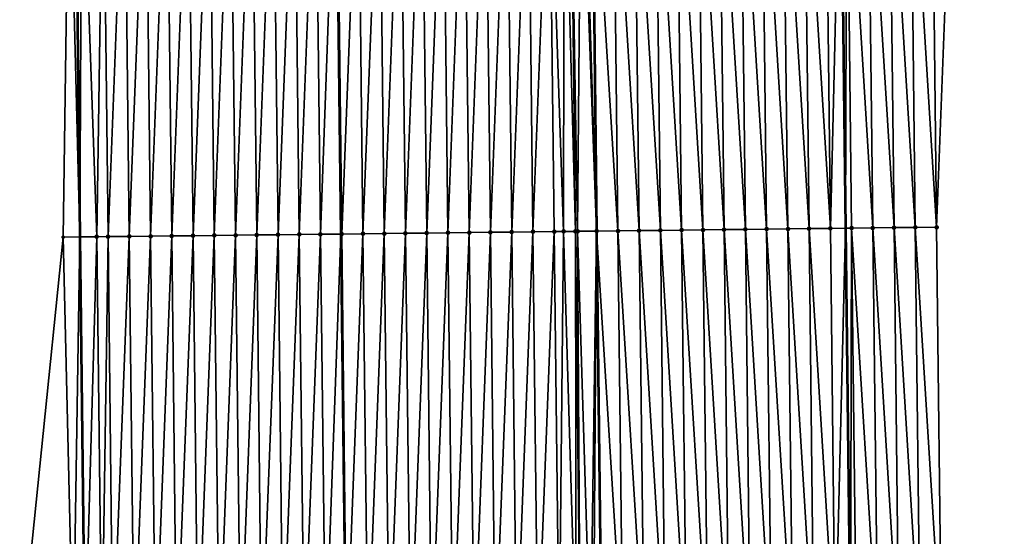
# Model space of a CAD drawing. Header units: feet. Extents: x 2007189 to 2022806, y 818621 to 837694.
# Tile 477 of 656: x 2011332 to 2011379, y 830893 to 830917. Entities that reach past the tile are written whole.
import ezdxf

# ---------------------------------------------------------------- set-up
doc = ezdxf.new("R2010")
doc.units = ezdxf.units.FT
doc.header["$MEASUREMENT"] = 0
for name, color, linetype, lineweight in [('EP_Travel Lane', 172, 'Continuous', 53), ('Road Shots', 141, 'Continuous', 100), ('Road X-Section', 40, 'Continuous', 13), ('STRIPING', 60, 'Continuous', 53)]:
    doc.layers.add(name, color=color, linetype=linetype, lineweight=lineweight)
doc.layers.add('I-77-MM17-21_SB-Surface-Border', color=7, linetype='Continuous')
doc.layers.add('I-77-MM17-21_SB-Surface-TIN', color=7, linetype='Continuous')

msp = doc.modelspace()

# ---------------------------------------------------------------- linework, layer by layer
at = {"layer": 'EP_Travel Lane'}
for points in [[(2011370.908511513, 830927.2307567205, 328.602918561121), (2011371.144487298, 830907.2326150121, 328.4649131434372), (2011371.380464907, 830887.2343187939, 328.3528500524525), (2011371.616442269, 830867.2360434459, 328.2372657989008), (2011371.806649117, 830847.2115100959, 328.1174788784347), (2011371.98681264, 830827.2126303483, 328.0052366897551), (2011372.16697453, 830807.2139318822, 327.8635609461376), (2011372.347138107, 830787.2150462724, 327.7522486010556), (2011372.527302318, 830767.2160901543, 327.6523888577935), (2011372.70746547, 830747.2172516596, 327.5334270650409), (2011372.887626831, 830727.218611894, 327.3822648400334), (2011373.067790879, 830707.2196739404, 327.2794187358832), (2011373.247952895, 830687.2209615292, 327.1400246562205)], [(2011334.890869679, 830926.8194697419, 328.3462590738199), (2011335.114201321, 830906.8209515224, 328.2471406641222), (2011335.337531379, 830886.8225752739, 328.1241626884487), (2011335.560860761, 830866.8242594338, 327.9910895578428), (2011335.747577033, 830846.8676849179, 327.8624220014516), (2011335.927740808, 830826.8687773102, 327.7546426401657), (2011336.107904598, 830806.8698679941, 327.6472077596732), (2011336.288068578, 830786.8709375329, 327.5431673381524), (2011336.468230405, 830766.8722461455, 327.4003307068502), (2011336.648391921, 830746.8735891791, 327.2519640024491), (2011336.828555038, 830726.8747545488, 327.1323691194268), (2011337.008717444, 830706.8759988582, 327.0000259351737), (2011337.188882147, 830686.876988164, 326.9089942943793)]]:
    msp.add_polyline3d(points, dxfattribs=at)
at = {"layer": 'I-77-MM17-21_SB-Surface-Border', "color": 3, "linetype": 'Continuous', "lineweight": -3}
for points in [[(2011376.20511839, 830927.2924731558, 328.4337136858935), (2011375.434396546, 830907.2826045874, 328.3273162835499), (2011375.663608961, 830887.2842023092, 328.2200385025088), (2011375.892820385, 830867.2858864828, 328.0982354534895), (2011377.091119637, 830847.2631999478, 327.9437512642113), (2011377.282681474, 830827.2644417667, 327.8295090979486), (2011377.474241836, 830807.2658374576, 327.6902612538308), (2011377.665803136, 830787.2671353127, 327.5669049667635), (2011377.857365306, 830767.2683422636, 327.4583162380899), (2011378.048928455, 830747.2694470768, 327.3662446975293), (2011378.240488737, 830727.2708511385, 327.2256827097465), (2011378.43205001, 830707.2721518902, 327.1018280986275), (2011378.623611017, 830687.2734802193, 326.9735307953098)], [(2011333.542820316, 830686.8430368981, 326.751216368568), (2011335.962372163, 830706.8661963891, 326.9643362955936), (2011336.259068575, 830726.8694134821, 327.1139084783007), (2011334.819829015, 830746.8564750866, 327.1869302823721), (2011334.785086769, 830766.8564941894, 327.3402873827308), (2011335.255585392, 830786.8612606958, 327.5086366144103), (2011334.05727037, 830806.8506572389, 327.5772326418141), (2011335.253691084, 830826.8624472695, 327.7341384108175), (2011333.157678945, 830846.8434077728, 327.7763891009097), (2011334.367708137, 830866.810783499, 327.9576522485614), (2011332.277588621, 830886.788103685, 328.0235506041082), (2011334.321755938, 830906.8119848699, 328.2276932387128), (2011334.609498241, 830926.8162918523, 328.3383683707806)]]:
    msp.add_polyline3d(points, dxfattribs=at)
at = {"layer": 'I-77-MM17-21_SB-Surface-TIN', "color": 128, "linetype": 'Continuous', "lineweight": -3}
for points in [[(2011366.435002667, 830907.1781463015, 328.5472054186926), (2011366.205792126, 830927.1763850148, 328.6819398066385), (2011365.205858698, 830927.164846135, 328.6950349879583)], [(2011367.434935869, 830907.1897048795, 328.5308054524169), (2011367.205725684, 830927.1879125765, 328.6707425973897), (2011366.205792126, 830927.1763850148, 328.6819398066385)], [(2011366.435002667, 830907.1781463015, 328.5472054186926), (2011367.434935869, 830907.1897048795, 328.5308054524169), (2011366.205792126, 830927.1763850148, 328.6819398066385)], [(2011368.43486945, 830907.2012304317, 328.5199436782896), (2011368.205659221, 830927.1994418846, 328.6592525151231), (2011367.205725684, 830927.1879125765, 328.6707425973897)], [(2011367.434935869, 830907.1897048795, 328.5308054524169), (2011368.43486945, 830907.2012304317, 328.5199436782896), (2011367.205725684, 830927.1879125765, 328.6707425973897)], [(2011369.434802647, 830907.2127894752, 328.5034656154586), (2011369.205592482, 830927.2109954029, 328.6437025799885), (2011368.205659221, 830927.1994418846, 328.6592525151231)], [(2011368.43486945, 830907.2012304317, 328.5199436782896), (2011369.434802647, 830907.2127894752, 328.5034656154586), (2011368.205659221, 830927.1994418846, 328.6592525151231)], [(2011370.434735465, 830907.2243814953, 328.4814576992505), (2011370.205525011, 830927.2226126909, 328.6174589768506), (2011369.205592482, 830927.2109954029, 328.6437025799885)], [(2011369.434802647, 830907.2127894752, 328.5034656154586), (2011370.434735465, 830907.2243814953, 328.4814576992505), (2011369.205592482, 830927.2109954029, 328.6437025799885)], [(2011370.434735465, 830907.2243814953, 328.4814576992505), (2011370.908511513, 830927.2307567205, 328.602918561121), (2011370.205525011, 830927.2226126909, 328.6174589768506)], [(2011370.434735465, 830907.2243814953, 328.4814576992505), (2011371.144487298, 830907.2326150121, 328.4649131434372), (2011370.908511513, 830927.2307567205, 328.602918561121)], [(2011371.20545792, 830927.2341968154, 328.5967765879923), (2011370.908511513, 830927.2307567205, 328.602918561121), (2011371.144487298, 830907.2326150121, 328.4649131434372)], [(2011371.434668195, 830907.2359812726, 328.4581489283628), (2011371.20545792, 830927.2341968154, 328.5967765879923), (2011371.144487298, 830907.2326150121, 328.4649131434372)], [(2011372.434600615, 830907.2476080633, 328.4303101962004), (2011372.205390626, 830927.2457987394, 328.5731094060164), (2011371.20545792, 830927.2341968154, 328.5967765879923)], [(2011371.434668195, 830907.2359812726, 328.4581489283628), (2011372.434600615, 830907.2476080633, 328.4303101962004), (2011371.20545792, 830927.2341968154, 328.5967765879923)], [(2011373.434532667, 830907.2592670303, 328.3970757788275), (2011373.205322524, 830927.2574710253, 328.5376430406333), (2011372.205390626, 830927.2457987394, 328.5731094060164)], [(2011372.434600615, 830907.2476080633, 328.4303101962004), (2011373.434532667, 830907.2592670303, 328.3970757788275), (2011372.205390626, 830927.2457987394, 328.5731094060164)], [(2011374.434464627, 830907.2709339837, 328.362502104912), (2011374.205254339, 830927.2691506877, 328.5009397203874), (2011373.205322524, 830927.2574710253, 328.5376430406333)], [(2011373.434532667, 830907.2592670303, 328.3970757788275), (2011374.434464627, 830907.2709339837, 328.362502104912), (2011373.205322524, 830927.2574710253, 328.5376430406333)], [(2011375.434396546, 830907.2826045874, 328.3273162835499), (2011375.205186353, 830927.2808129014, 328.4671624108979), (2011374.205254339, 830927.2691506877, 328.5009397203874)], [(2011374.434464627, 830907.2709339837, 328.362502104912), (2011375.434396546, 830907.2826045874, 328.3273162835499), (2011374.205254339, 830927.2691506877, 328.5009397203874)], [(2011375.434396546, 830907.2826045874, 328.3273162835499), (2011376.20511839, 830927.2924731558, 328.4337136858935), (2011375.205186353, 830927.2808129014, 328.4671624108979)], [(2011334.321755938, 830906.8119848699, 328.2276932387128), (2011335.114201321, 830906.8209515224, 328.2471406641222), (2011334.609498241, 830926.8162918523, 328.3383683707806)], [(2011334.609498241, 830926.8162918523, 328.3383683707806), (2011335.114201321, 830906.8209515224, 328.2471406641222), (2011334.890869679, 830926.8194697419, 328.3462590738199)], [(2011335.207805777, 830926.8230493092, 328.3551471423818), (2011334.890869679, 830926.8194697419, 328.3462590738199), (2011335.114201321, 830906.8209515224, 328.2471406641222)], [(2011335.903306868, 830906.8298803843, 328.2665061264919), (2011335.207805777, 830926.8230493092, 328.3551471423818), (2011335.114201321, 830906.8209515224, 328.2471406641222)], [(2011335.903306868, 830906.8298803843, 328.2665061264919), (2011336.207741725, 830926.8343683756, 328.3789129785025), (2011335.207805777, 830926.8230493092, 328.3551471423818)], [(2011335.903306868, 830906.8298803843, 328.2665061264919), (2011336.436954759, 830906.8359120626, 328.2807152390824), (2011336.207741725, 830926.8343683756, 328.3789129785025)], [(2011336.436954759, 830906.8359120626, 328.2807152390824), (2011337.207677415, 830926.8457098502, 328.3989211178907), (2011336.207741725, 830926.8343683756, 328.3789129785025)], [(2011336.436954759, 830906.8359120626, 328.2807152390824), (2011337.436890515, 830906.8472478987, 328.3016673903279), (2011337.207677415, 830926.8457098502, 328.3989211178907)], [(2011337.436890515, 830906.8472478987, 328.3016673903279), (2011338.207613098, 830926.8570520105, 328.4188143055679), (2011337.207677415, 830926.8457098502, 328.3989211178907)], [(2011337.436890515, 830906.8472478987, 328.3016673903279), (2011338.43682587, 830906.8586186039, 328.316772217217), (2011338.207613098, 830926.8570520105, 328.4188143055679)], [(2011338.43682587, 830906.8586186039, 328.316772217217), (2011339.207548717, 830926.8683997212, 328.4377767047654), (2011338.207613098, 830926.8570520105, 328.4188143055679)], [(2011338.43682587, 830906.8586186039, 328.316772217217), (2011339.436761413, 830906.8699729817, 328.3346150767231), (2011339.207548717, 830926.8683997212, 328.4377767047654)], [(2011339.436761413, 830906.8699729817, 328.3346150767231), (2011340.207484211, 830926.8797583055, 328.454915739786), (2011339.207548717, 830926.8683997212, 328.4377767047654)], [(2011339.436761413, 830906.8699729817, 328.3346150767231), (2011340.436696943, 830906.8813284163, 328.352280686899), (2011340.207484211, 830926.8797583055, 328.454915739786)], [(2011340.436696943, 830906.8813284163, 328.352280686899), (2011341.207419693, 830926.8911179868, 328.4718707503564), (2011340.207484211, 830926.8797583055, 328.454915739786)], [(2011340.436696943, 830906.8813284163, 328.352280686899), (2011341.436632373, 830906.8926926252, 328.3684749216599), (2011341.207419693, 830926.8911179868, 328.4718707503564)], [(2011341.436632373, 830906.8926926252, 328.3684749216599), (2011342.207355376, 830926.9024601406, 328.4917650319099), (2011341.207419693, 830926.8911179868, 328.4718707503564)], [(2011341.436632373, 830906.8926926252, 328.3684749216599), (2011342.436567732, 830906.904063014, 328.3836328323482), (2011342.207355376, 830926.9024601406, 328.4917650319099)], [(2011342.436567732, 830906.904063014, 328.3836328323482), (2011343.207291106, 830926.9137981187, 328.512359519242), (2011342.207355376, 830926.9024601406, 328.4917650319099)], [(2011342.436567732, 830906.904063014, 328.3836328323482), (2011343.436503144, 830906.9154287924, 328.3995638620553), (2011343.207291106, 830926.9137981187, 328.512359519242)], [(2011343.436503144, 830906.9154287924, 328.3995638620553), (2011344.207226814, 830926.9251381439, 328.5326107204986), (2011343.207291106, 830926.9137981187, 328.512359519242)], [(2011343.436503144, 830906.9154287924, 328.3995638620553), (2011344.436438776, 830906.9267753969, 328.4187102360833), (2011344.207226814, 830926.9251381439, 328.5326107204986)], [(2011344.436438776, 830906.9267753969, 328.4187102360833), (2011345.20716256, 830926.9364747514, 328.553435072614), (2011344.207226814, 830926.9251381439, 328.5326107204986)], [(2011344.436438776, 830906.9267753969, 328.4187102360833), (2011345.436374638, 830906.938101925, 328.4412232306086), (2011345.20716256, 830926.9364747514, 328.553435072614)], [(2011345.436374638, 830906.938101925, 328.4412232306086), (2011346.207098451, 830926.9477987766, 328.5763693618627), (2011345.20716256, 830926.9364747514, 328.553435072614)], [(2011345.436374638, 830906.938101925, 328.4412232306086), (2011346.436310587, 830906.9494208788, 328.4650063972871), (2011346.207098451, 830926.9477987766, 328.5763693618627)], [(2011346.436310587, 830906.9494208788, 328.4650063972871), (2011347.163386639, 830926.9586245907, 328.5989584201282), (2011346.207098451, 830926.9477987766, 328.5763693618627)], [(2011346.436310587, 830906.9494208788, 328.4650063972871), (2011347.399416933, 830906.9603443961, 328.4843149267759), (2011347.163386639, 830926.9586245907, 328.5989584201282)], [(2011347.207034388, 830926.9591187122, 328.5999894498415), (2011347.163386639, 830926.9586245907, 328.5989584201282), (2011347.399416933, 830906.9603443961, 328.4843149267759)], [(2011347.43624628, 830906.9607621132, 328.4850532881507), (2011348.206970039, 830926.9704636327, 328.6194197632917), (2011347.207034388, 830926.9591187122, 328.5999894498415)], [(2011347.43624628, 830906.9607621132, 328.4850532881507), (2011347.207034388, 830926.9591187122, 328.5999894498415), (2011347.399416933, 830906.9603443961, 328.4843149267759)], [(2011347.43624628, 830906.9607621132, 328.4850532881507), (2011348.436181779, 830906.9721202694, 328.5022625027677), (2011348.206970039, 830926.9704636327, 328.6194197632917)], [(2011348.436181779, 830906.9721202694, 328.5022625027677), (2011349.206905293, 830926.9818431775, 328.6330438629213), (2011348.206970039, 830926.9704636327, 328.6194197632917)], [(2011348.436181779, 830906.9721202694, 328.5022625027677), (2011349.436116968, 830906.9835055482, 328.5149234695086), (2011349.206905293, 830926.9818431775, 328.6330438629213)], [(2011349.436116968, 830906.9835055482, 328.5149234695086), (2011350.206840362, 830926.9932388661, 328.643960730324), (2011349.206905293, 830926.9818431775, 328.6330438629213)], [(2011349.436116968, 830906.9835055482, 328.5149234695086), (2011350.436052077, 830906.9948977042, 328.5264311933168), (2011350.206840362, 830926.9932388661, 328.643960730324)], [(2011350.436052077, 830906.9948977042, 328.5264311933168), (2011351.206775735, 830927.004608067, 328.6593193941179), (2011350.206840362, 830926.9932388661, 328.643960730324)], [(2011350.436052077, 830906.9948977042, 328.5264311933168), (2011351.43598732, 830907.0062782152, 328.539891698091), (2011351.206775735, 830927.004608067, 328.6593193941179)], [(2011351.43598732, 830907.0062782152, 328.539891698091), (2011352.206711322, 830927.0159585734, 328.6778129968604), (2011351.206775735, 830927.004608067, 328.6593193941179)], [(2011351.43598732, 830907.0062782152, 328.539891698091), (2011352.435922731, 830907.01764408, 328.5558082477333), (2011352.206711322, 830927.0159585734, 328.6778129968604)], [(2011352.435922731, 830907.01764408, 328.5558082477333), (2011353.20664685, 830927.0273142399, 328.6954412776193), (2011352.206711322, 830927.0159585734, 328.6778129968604)], [(2011352.435922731, 830907.01764408, 328.5558082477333), (2011353.435858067, 830907.0290165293, 328.5706206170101), (2011353.20664685, 830927.0273142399, 328.6954412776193)], [(2011353.435858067, 830907.0290165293, 328.5706206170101), (2011354.206582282, 830927.0386782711, 328.7116668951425), (2011353.20664685, 830927.0273142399, 328.6954412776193)], [(2011353.435858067, 830907.0290165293, 328.5706206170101), (2011354.435793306, 830907.0403973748, 328.5840250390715), (2011354.206582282, 830927.0386782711, 328.7116668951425)], [(2011354.435793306, 830907.0403973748, 328.5840250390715), (2011355.206517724, 830927.0500414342, 328.7280380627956), (2011354.206582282, 830927.0386782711, 328.7116668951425)], [(2011354.435793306, 830907.0403973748, 328.5840250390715), (2011355.43572875, 830907.0517603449, 328.6004269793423), (2011355.206517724, 830927.0500414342, 328.7280380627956)], [(2011355.43572875, 830907.0517603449, 328.6004269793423), (2011356.206453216, 830927.0614002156, 328.7451439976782), (2011355.206517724, 830927.0500414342, 328.7280380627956)], [(2011355.43572875, 830907.0517603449, 328.6004269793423), (2011356.435664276, 830907.0631161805, 328.6180253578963), (2011356.206453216, 830927.0614002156, 328.7451439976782)], [(2011356.435664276, 830907.0631161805, 328.6180253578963), (2011357.206388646, 830927.0727644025, 328.7613434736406), (2011356.206453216, 830927.0614002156, 328.7451439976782)], [(2011356.435664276, 830907.0631161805, 328.6180253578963), (2011357.435599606, 830907.0744891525, 328.6327500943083), (2011357.206388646, 830927.0727644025, 328.7613434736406)], [(2011357.877698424, 830907.0795297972, 328.6371909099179), (2011357.908378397, 830927.080758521, 328.7700231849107), (2011357.206388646, 830927.0727644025, 328.7613434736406)], [(2011357.435599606, 830907.0744891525, 328.6327500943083), (2011357.877698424, 830907.0795297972, 328.6371909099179), (2011357.206388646, 830927.0727644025, 328.7613434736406)], [(2011357.877698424, 830907.0795297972, 328.6371909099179), (2011358.435534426, 830907.0859065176, 328.6400304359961), (2011357.908378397, 830927.080758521, 328.7700231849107)], [(2011358.435534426, 830907.0859065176, 328.6400304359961), (2011358.206323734, 830927.0841584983, 328.7725274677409), (2011357.908378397, 830927.080758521, 328.7700231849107)], [(2011358.536131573, 830907.0870585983, 328.6401841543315), (2011358.706802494, 830927.0898793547, 328.7751099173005), (2011358.206323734, 830927.0841584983, 328.7725274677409)], [(2011358.435534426, 830907.0859065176, 328.6400304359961), (2011358.536131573, 830907.0870585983, 328.6401841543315), (2011358.206323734, 830927.0841584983, 328.7725274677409)], [(2011358.536131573, 830907.0870585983, 328.6401841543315), (2011359.435461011, 830907.0973865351, 328.636790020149), (2011358.706802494, 830927.0898793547, 328.7751099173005)], [(2011358.706802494, 830927.0898793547, 328.7751099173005), (2011359.435461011, 830907.0973865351, 328.636790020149), (2011358.82212826, 830927.0912005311, 328.7752163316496)], [(2011358.82212826, 830927.0912005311, 328.7752163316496), (2011359.435461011, 830907.0973865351, 328.636790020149), (2011359.206250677, 830927.0956071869, 328.7745422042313)], [(2011360.435401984, 830907.1089230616, 328.6241023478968), (2011360.206191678, 830927.1071412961, 328.7622614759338), (2011359.206250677, 830927.0956071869, 328.7745422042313)], [(2011360.435401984, 830907.1089230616, 328.6241023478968), (2011359.206250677, 830927.0956071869, 328.7745422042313), (2011359.435461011, 830907.0973865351, 328.636790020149)], [(2011361.435335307, 830907.120471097, 328.6094703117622), (2011361.206124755, 830927.118710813, 328.7440287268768), (2011360.206191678, 830927.1071412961, 328.7622614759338)], [(2011360.435401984, 830907.1089230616, 328.6241023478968), (2011361.435335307, 830907.120471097, 328.6094703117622), (2011360.206191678, 830927.1071412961, 328.7622614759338)], [(2011362.435268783, 830907.1320057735, 328.5970784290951), (2011362.206058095, 830927.1302573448, 328.7296503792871), (2011361.206124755, 830927.118710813, 328.7440287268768)], [(2011361.435335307, 830907.120471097, 328.6094703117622), (2011362.435268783, 830907.1320057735, 328.5970784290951), (2011361.206124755, 830927.118710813, 328.7440287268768)], [(2011363.435202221, 830907.1435437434, 328.584134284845), (2011363.205991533, 830927.1417953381, 328.7167038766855), (2011362.206058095, 830927.1302573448, 328.7296503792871)], [(2011362.435268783, 830907.1320057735, 328.5970784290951), (2011363.435202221, 830907.1435437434, 328.584134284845), (2011362.206058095, 830927.1302573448, 328.7296503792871)], [(2011364.435135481, 830907.1550972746, 328.5685806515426), (2011364.205925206, 830927.1533128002, 328.7072002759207), (2011363.205991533, 830927.1417953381, 328.7167038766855)], [(2011363.435202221, 830907.1435437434, 328.584134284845), (2011364.435135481, 830907.1550972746, 328.5685806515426), (2011363.205991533, 830927.1417953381, 328.7167038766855)], [(2011365.435069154, 830907.1666148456, 328.5590572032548), (2011365.205858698, 830927.164846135, 328.6950349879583), (2011364.205925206, 830927.1533128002, 328.7072002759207)], [(2011364.435135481, 830907.1550972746, 328.5685806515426), (2011365.435069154, 830907.1666148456, 328.5590572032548), (2011364.205925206, 830927.1533128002, 328.7072002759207)], [(2011365.435069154, 830907.1666148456, 328.5590572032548), (2011366.435002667, 830907.1781463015, 328.5472054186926), (2011365.205858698, 830927.164846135, 328.6950349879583)], [(2011372.663812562, 830887.2492466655, 328.3161747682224), (2011372.434600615, 830907.2476080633, 328.4303101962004), (2011371.434668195, 830907.2359812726, 328.4581489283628)], [(2011373.663744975, 830887.2608741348, 328.288223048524), (2011373.434532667, 830907.2592670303, 328.3970757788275), (2011372.434600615, 830907.2476080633, 328.4303101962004)], [(2011372.663812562, 830887.2492466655, 328.3161747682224), (2011373.663744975, 830887.2608741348, 328.288223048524), (2011372.434600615, 830907.2476080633, 328.4303101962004)], [(2011374.663677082, 830887.2725282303, 328.2558063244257), (2011374.434464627, 830907.2709339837, 328.362502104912), (2011373.434532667, 830907.2592670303, 328.3970757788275)], [(2011373.663744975, 830887.2608741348, 328.288223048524), (2011374.663677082, 830887.2725282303, 328.2558063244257), (2011373.434532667, 830907.2592670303, 328.3970757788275)], [(2011375.663608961, 830887.2842023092, 328.2200385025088), (2011375.434396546, 830907.2826045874, 328.3273162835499), (2011374.434464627, 830907.2709339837, 328.362502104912)], [(2011374.663677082, 830887.2725282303, 328.2558063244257), (2011375.663608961, 830887.2842023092, 328.2200385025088), (2011374.434464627, 830907.2709339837, 328.362502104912)], [(2011334.800339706, 830886.8164938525, 328.1114833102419), (2011334.321755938, 830906.8119848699, 328.2276932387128), (2011332.277588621, 830886.788103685, 328.0235506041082)], [(2011334.800339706, 830886.8164938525, 328.1114833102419), (2011335.114201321, 830906.8209515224, 328.2471406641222), (2011334.321755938, 830906.8119848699, 328.2276932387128)], [(2011334.800339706, 830886.8164938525, 328.1114833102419), (2011335.337531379, 830886.8225752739, 328.1241626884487), (2011335.114201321, 830906.8209515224, 328.2471406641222)], [(2011335.903306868, 830906.8298803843, 328.2665061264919), (2011335.114201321, 830906.8209515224, 328.2471406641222), (2011335.337531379, 830886.8225752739, 328.1241626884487)], [(2011336.139394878, 830886.8316529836, 328.1430891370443), (2011335.903306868, 830906.8298803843, 328.2665061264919), (2011335.337531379, 830886.8225752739, 328.1241626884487)], [(2011336.139394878, 830886.8316529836, 328.1430891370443), (2011336.436954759, 830906.8359120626, 328.2807152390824), (2011335.903306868, 830906.8298803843, 328.2665061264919)], [(2011336.139394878, 830886.8316529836, 328.1430891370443), (2011336.666166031, 830886.8376094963, 328.1566862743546), (2011336.436954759, 830906.8359120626, 328.2807152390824)], [(2011336.666166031, 830886.8376094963, 328.1566862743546), (2011337.436890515, 830906.8472478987, 328.3016673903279), (2011336.436954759, 830906.8359120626, 328.2807152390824)], [(2011336.666166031, 830886.8376094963, 328.1566862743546), (2011337.666101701, 830886.848952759, 328.1763938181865), (2011337.436890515, 830906.8472478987, 328.3016673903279)], [(2011337.666101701, 830886.848952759, 328.1763938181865), (2011338.43682587, 830906.8586186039, 328.316772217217), (2011337.436890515, 830906.8472478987, 328.3016673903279)], [(2011337.666101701, 830886.848952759, 328.1763938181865), (2011338.66603703, 830886.8603258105, 328.1911059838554), (2011338.43682587, 830906.8586186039, 328.316772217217)], [(2011338.66603703, 830886.8603258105, 328.1911059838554), (2011339.436761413, 830906.8699729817, 328.3346150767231), (2011338.43682587, 830906.8586186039, 328.316772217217)], [(2011338.66603703, 830886.8603258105, 328.1911059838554), (2011339.66597228, 830886.8717057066, 328.2046703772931), (2011339.436761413, 830906.8699729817, 328.3346150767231)], [(2011339.66597228, 830886.8717057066, 328.2046703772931), (2011340.436696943, 830906.8813284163, 328.352280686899), (2011339.436761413, 830906.8699729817, 328.3346150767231)], [(2011339.66597228, 830886.8717057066, 328.2046703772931), (2011340.66590763, 830886.8830769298, 328.219689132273), (2011340.436696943, 830906.8813284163, 328.352280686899)], [(2011340.66590763, 830886.8830769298, 328.219689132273), (2011341.436632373, 830906.8926926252, 328.3684749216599), (2011340.436696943, 830906.8813284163, 328.352280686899)], [(2011340.66590763, 830886.8830769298, 328.219689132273), (2011341.665843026, 830886.8944440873, 328.2353897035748), (2011341.436632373, 830906.8926926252, 328.3684749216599)], [(2011341.665843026, 830886.8944440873, 328.2353897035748), (2011342.436567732, 830906.904063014, 328.3836328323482), (2011341.436632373, 830906.8926926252, 328.3684749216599)], [(2011341.665843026, 830886.8944440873, 328.2353897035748), (2011342.665778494, 830886.9058049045, 328.2521534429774), (2011342.436567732, 830906.904063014, 328.3836328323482)], [(2011342.665778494, 830886.9058049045, 328.2521534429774), (2011343.436503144, 830906.9154287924, 328.3995638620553), (2011342.436567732, 830906.904063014, 328.3836328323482)], [(2011342.665778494, 830886.9058049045, 328.2521534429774), (2011343.665713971, 830886.9171650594, 328.2690283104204), (2011343.436503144, 830906.9154287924, 328.3995638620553)], [(2011343.665713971, 830886.9171650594, 328.2690283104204), (2011344.436438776, 830906.9267753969, 328.4187102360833), (2011343.436503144, 830906.9154287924, 328.3995638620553)], [(2011343.665713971, 830886.9171650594, 328.2690283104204), (2011344.665649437, 830886.9285261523, 328.2857458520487), (2011344.436438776, 830906.9267753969, 328.4187102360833)], [(2011344.665649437, 830886.9285261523, 328.2857458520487), (2011345.436374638, 830906.938101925, 328.4412232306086), (2011344.436438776, 830906.9267753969, 328.4187102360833)], [(2011344.665649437, 830886.9285261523, 328.2857458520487), (2011345.665585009, 830886.9398779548, 328.3040213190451), (2011345.436374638, 830906.938101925, 328.4412232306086)], [(2011345.665585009, 830886.9398779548, 328.3040213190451), (2011346.436310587, 830906.9494208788, 328.4650063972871), (2011345.436374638, 830906.938101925, 328.4412232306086)], [(2011345.665585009, 830886.9398779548, 328.3040213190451), (2011346.665520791, 830886.9512114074, 328.3253739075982), (2011346.436310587, 830906.9494208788, 328.4650063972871)], [(2011346.665520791, 830886.9512114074, 328.3253739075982), (2011347.399416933, 830906.9603443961, 328.4843149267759), (2011346.436310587, 830906.9494208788, 328.4650063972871)], [(2011346.665520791, 830886.9512114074, 328.3253739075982), (2011347.635445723, 830886.9621915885, 328.3482860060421), (2011347.399416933, 830906.9603443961, 328.4843149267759)], [(2011347.43624628, 830906.9607621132, 328.4850532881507), (2011347.399416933, 830906.9603443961, 328.4843149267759), (2011347.635445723, 830886.9621915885, 328.3482860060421)], [(2011347.665456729, 830886.9625313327, 328.348994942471), (2011348.436181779, 830906.9721202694, 328.5022625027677), (2011347.43624628, 830906.9607621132, 328.4850532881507)], [(2011347.665456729, 830886.9625313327, 328.348994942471), (2011347.43624628, 830906.9607621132, 328.4850532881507), (2011347.635445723, 830886.9621915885, 328.3482860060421)], [(2011347.665456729, 830886.9625313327, 328.348994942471), (2011348.665392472, 830886.9738682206, 328.3697714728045), (2011348.436181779, 830906.9721202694, 328.5022625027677)], [(2011348.665392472, 830886.9738682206, 328.3697714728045), (2011349.436116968, 830906.9835055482, 328.5149234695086), (2011348.436181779, 830906.9721202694, 328.5022625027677)], [(2011348.665392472, 830886.9738682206, 328.3697714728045), (2011349.665327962, 830886.9852272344, 328.386837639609), (2011349.436116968, 830906.9835055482, 328.5149234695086)], [(2011349.665327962, 830886.9852272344, 328.386837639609), (2011350.436052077, 830906.9948977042, 328.5264311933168), (2011349.436116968, 830906.9835055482, 328.5149234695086)], [(2011349.665327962, 830886.9852272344, 328.386837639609), (2011350.665263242, 830886.9966044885, 328.4008450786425), (2011350.436052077, 830906.9948977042, 328.5264311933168)], [(2011350.665263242, 830886.9966044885, 328.4008450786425), (2011351.43598732, 830907.0062782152, 328.539891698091), (2011350.436052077, 830906.9948977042, 328.5264311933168)], [(2011350.665263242, 830886.9966044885, 328.4008450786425), (2011351.665198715, 830887.0079649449, 328.4176693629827), (2011351.43598732, 830907.0062782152, 328.539891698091)], [(2011351.665198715, 830887.0079649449, 328.4176693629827), (2011352.435922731, 830907.01764408, 328.5558082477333), (2011351.43598732, 830907.0062782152, 328.539891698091)], [(2011351.665198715, 830887.0079649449, 328.4176693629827), (2011352.665134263, 830887.0193188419, 328.4355936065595), (2011352.435922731, 830907.01764408, 328.5558082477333)], [(2011352.665134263, 830887.0193188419, 328.4355936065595), (2011353.435858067, 830907.0290165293, 328.5706206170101), (2011352.435922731, 830907.01764408, 328.5558082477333)], [(2011352.665134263, 830887.0193188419, 328.4355936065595), (2011353.665069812, 830887.0306726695, 328.4535294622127), (2011353.435858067, 830907.0290165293, 328.5706206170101)], [(2011353.665069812, 830887.0306726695, 328.4535294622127), (2011354.435793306, 830907.0403973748, 328.5840250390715), (2011353.435858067, 830907.0290165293, 328.5706206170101)], [(2011353.665069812, 830887.0306726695, 328.4535294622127), (2011354.665005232, 830887.0420377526, 328.4695778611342), (2011354.435793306, 830907.0403973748, 328.5840250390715)], [(2011354.665005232, 830887.0420377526, 328.4695778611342), (2011355.43572875, 830907.0517603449, 328.6004269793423), (2011354.435793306, 830907.0403973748, 328.5840250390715)], [(2011354.665005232, 830887.0420377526, 328.4695778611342), (2011355.664940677, 830887.0534006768, 328.4859883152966), (2011355.43572875, 830907.0517603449, 328.6004269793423)], [(2011355.664940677, 830887.0534006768, 328.4859883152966), (2011356.435664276, 830907.0631161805, 328.6180253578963), (2011355.43572875, 830907.0517603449, 328.6004269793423)], [(2011355.664940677, 830887.0534006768, 328.4859883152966), (2011356.664876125, 830887.0647633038, 328.5024485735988), (2011356.435664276, 830907.0631161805, 328.6180253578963)], [(2011356.664876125, 830887.0647633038, 328.5024485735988), (2011357.435599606, 830907.0744891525, 328.6327500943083), (2011356.435664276, 830907.0631161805, 328.6180253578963)], [(2011356.664876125, 830887.0647633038, 328.5024485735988), (2011357.664811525, 830887.0761301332, 328.5182041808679), (2011357.435599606, 830907.0744891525, 328.6327500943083)], [(2011357.664811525, 830887.0761301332, 328.5182041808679), (2011357.877698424, 830907.0795297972, 328.6371909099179), (2011357.435599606, 830907.0744891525, 328.6327500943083)], [(2011357.664811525, 830887.0761301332, 328.5182041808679), (2011358.469668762, 830887.0852993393, 328.5275426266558), (2011357.877698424, 830907.0795297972, 328.6371909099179)], [(2011358.469668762, 830887.0852993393, 328.5275426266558), (2011358.435534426, 830907.0859065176, 328.6400304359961), (2011357.877698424, 830907.0795297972, 328.6371909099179)], [(2011358.664746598, 830887.0875254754, 328.5291783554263), (2011358.536131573, 830907.0870585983, 328.6401841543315), (2011358.435534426, 830907.0859065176, 328.6400304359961)], [(2011358.469668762, 830887.0852993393, 328.5275426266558), (2011358.664746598, 830887.0875254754, 328.5291783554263), (2011358.435534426, 830907.0859065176, 328.6400304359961)], [(2011359.15343362, 830887.0931149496, 328.5311284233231), (2011359.435461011, 830907.0973865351, 328.636790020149), (2011358.536131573, 830907.0870585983, 328.6401841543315)], [(2011358.664746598, 830887.0875254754, 328.5291783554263), (2011359.15343362, 830887.0931149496, 328.5311284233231), (2011358.536131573, 830907.0870585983, 328.6401841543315)], [(2011359.15343362, 830887.0931149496, 328.5311284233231), (2011359.279711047, 830887.0945617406, 328.5312193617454), (2011359.435461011, 830907.0973865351, 328.636790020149)], [(2011359.279711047, 830887.0945617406, 328.5312193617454), (2011359.664673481, 830887.0989796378, 328.5302744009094), (2011359.435461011, 830907.0973865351, 328.636790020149)], [(2011360.664614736, 830887.1104913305, 328.5217519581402), (2011360.435401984, 830907.1089230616, 328.6241023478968), (2011359.435461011, 830907.0973865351, 328.636790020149)], [(2011360.664614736, 830887.1104913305, 328.5217519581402), (2011359.435461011, 830907.0973865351, 328.636790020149), (2011359.664673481, 830887.0989796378, 328.5302744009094)], [(2011361.664547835, 830887.1220588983, 328.5038452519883), (2011361.435335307, 830907.120471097, 328.6094703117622), (2011360.435401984, 830907.1089230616, 328.6241023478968)], [(2011360.664614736, 830887.1104913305, 328.5217519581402), (2011361.664547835, 830887.1220588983, 328.5038452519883), (2011360.435401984, 830907.1089230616, 328.6241023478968)], [(2011362.664481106, 830887.1336115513, 328.4884396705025), (2011362.435268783, 830907.1320057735, 328.5970784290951), (2011361.435335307, 830907.120471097, 328.6094703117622)], [(2011361.664547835, 830887.1220588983, 328.5038452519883), (2011362.664481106, 830887.1336115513, 328.4884396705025), (2011361.435335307, 830907.120471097, 328.6094703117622)], [(2011363.664414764, 830887.1451302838, 328.4787222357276), (2011363.435202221, 830907.1435437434, 328.584134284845), (2011362.435268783, 830907.1320057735, 328.5970784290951)], [(2011362.664481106, 830887.1336115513, 328.4884396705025), (2011363.664414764, 830887.1451302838, 328.4787222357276), (2011362.435268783, 830907.1320057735, 328.5970784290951)], [(2011364.664348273, 830887.1566621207, 328.4668073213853), (2011364.435135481, 830907.1550972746, 328.5685806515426), (2011363.435202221, 830907.1435437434, 328.584134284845)], [(2011363.664414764, 830887.1451302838, 328.4787222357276), (2011364.664348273, 830887.1566621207, 328.4668073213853), (2011363.435202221, 830907.1435437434, 328.584134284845)], [(2011365.664281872, 830887.1681860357, 328.4562208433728), (2011365.435069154, 830907.1666148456, 328.5590572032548), (2011364.435135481, 830907.1550972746, 328.5685806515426)], [(2011364.664348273, 830887.1566621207, 328.4668073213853), (2011365.664281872, 830887.1681860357, 328.4562208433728), (2011364.435135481, 830907.1550972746, 328.5685806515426)], [(2011366.664215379, 830887.1797180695, 328.4442729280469), (2011366.435002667, 830907.1781463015, 328.5472054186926), (2011365.435069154, 830907.1666148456, 328.5590572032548)], [(2011365.664281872, 830887.1681860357, 328.4562208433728), (2011366.664215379, 830887.1797180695, 328.4442729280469), (2011365.435069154, 830907.1666148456, 328.5590572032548)], [(2011367.664148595, 830887.1912754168, 328.4280801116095), (2011367.434935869, 830907.1897048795, 328.5308054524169), (2011366.435002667, 830907.1781463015, 328.5472054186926)], [(2011366.664215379, 830887.1797180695, 328.4442729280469), (2011367.664148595, 830887.1912754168, 328.4280801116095), (2011366.435002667, 830907.1781463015, 328.5472054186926)], [(2011368.664082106, 830887.2028071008, 328.4161908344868), (2011368.43486945, 830907.2012304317, 328.5199436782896), (2011367.434935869, 830907.1897048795, 328.5308054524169)], [(2011367.664148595, 830887.1912754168, 328.4280801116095), (2011368.664082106, 830887.2028071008, 328.4161908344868), (2011367.434935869, 830907.1897048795, 328.5308054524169)], [(2011369.664015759, 830887.2143263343, 328.4063894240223), (2011369.434802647, 830907.2127894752, 328.5034656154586), (2011368.43486945, 830907.2012304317, 328.5199436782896)], [(2011368.664082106, 830887.2028071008, 328.4161908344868), (2011369.664015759, 830887.2143263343, 328.4063894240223), (2011368.43486945, 830907.2012304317, 328.5199436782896)], [(2011370.663947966, 830887.2259717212, 328.3754330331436), (2011370.434735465, 830907.2243814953, 328.4814576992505), (2011369.434802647, 830907.2127894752, 328.5034656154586)], [(2011369.664015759, 830887.2143263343, 328.4063894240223), (2011370.663947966, 830887.2259717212, 328.3754330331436), (2011369.434802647, 830907.2127894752, 328.5034656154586)], [(2011370.663947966, 830887.2259717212, 328.3754330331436), (2011371.144487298, 830907.2326150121, 328.4649131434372), (2011370.434735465, 830907.2243814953, 328.4814576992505)], [(2011370.663947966, 830887.2259717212, 328.3754330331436), (2011371.380464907, 830887.2343187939, 328.3528500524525), (2011371.144487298, 830907.2326150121, 328.4649131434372)], [(2011371.434668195, 830907.2359812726, 328.4581489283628), (2011371.144487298, 830907.2326150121, 328.4649131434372), (2011371.380464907, 830887.2343187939, 328.3528500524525)], [(2011371.663880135, 830887.237620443, 328.3439174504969), (2011371.434668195, 830907.2359812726, 328.4581489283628), (2011371.380464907, 830887.2343187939, 328.3528500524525)], [(2011371.663880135, 830887.237620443, 328.3439174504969), (2011372.663812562, 830887.2492466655, 328.3161747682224), (2011371.434668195, 830907.2359812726, 328.4581489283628)]]:
    msp.add_3dface(points, dxfattribs=at)
at = {"layer": 'Road Shots', "lineweight": 100}
for p in [(2011372.434600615, 830907.2476080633, 328.4303101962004), (2011373.434532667, 830907.2592670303, 328.3970757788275), (2011374.434464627, 830907.2709339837, 328.362502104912), (2011375.434396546, 830907.2826045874, 328.3273162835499), (2011335.903306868, 830906.8298803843, 328.2665061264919), (2011336.436954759, 830906.8359120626, 328.2807152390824), (2011337.436890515, 830906.8472478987, 328.3016673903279), (2011338.43682587, 830906.8586186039, 328.316772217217), (2011339.436761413, 830906.8699729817, 328.3346150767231), (2011340.436696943, 830906.8813284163, 328.352280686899), (2011341.436632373, 830906.8926926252, 328.3684749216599), (2011342.436567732, 830906.904063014, 328.3836328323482), (2011343.436503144, 830906.9154287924, 328.3995638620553), (2011344.436438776, 830906.9267753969, 328.4187102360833), (2011345.436374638, 830906.938101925, 328.4412232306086), (2011346.436310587, 830906.9494208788, 328.4650063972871), (2011347.43624628, 830906.9607621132, 328.4850532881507), (2011348.436181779, 830906.9721202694, 328.5022625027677), (2011349.436116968, 830906.9835055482, 328.5149234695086), (2011350.436052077, 830906.9948977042, 328.5264311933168), (2011351.43598732, 830907.0062782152, 328.539891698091), (2011352.435922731, 830907.01764408, 328.5558082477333), (2011353.435858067, 830907.0290165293, 328.5706206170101), (2011354.435793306, 830907.0403973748, 328.5840250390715), (2011355.43572875, 830907.0517603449, 328.6004269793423), (2011356.435664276, 830907.0631161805, 328.6180253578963), (2011357.435599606, 830907.0744891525, 328.6327500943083), (2011357.877698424, 830907.0795297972, 328.6371909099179), (2011358.435534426, 830907.0859065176, 328.6400304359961), (2011358.536131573, 830907.0870585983, 328.6401841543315), (2011358.536131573, 830907.0870585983, 328.6401841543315), (2011359.435468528, 830907.0973866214, 328.636789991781), (2011360.435401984, 830907.1089230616, 328.6241023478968), (2011361.435335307, 830907.120471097, 328.6094703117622), (2011362.435268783, 830907.1320057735, 328.5970784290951), (2011363.435202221, 830907.1435437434, 328.584134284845), (2011364.435135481, 830907.1550972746, 328.5685806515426), (2011365.435069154, 830907.1666148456, 328.5590572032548), (2011366.435002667, 830907.1781463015, 328.5472054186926), (2011367.434935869, 830907.1897048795, 328.5308054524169), (2011368.43486945, 830907.2012304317, 328.5199436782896), (2011369.434802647, 830907.2127894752, 328.5034656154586), (2011370.434735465, 830907.2243814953, 328.4814576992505), (2011371.434668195, 830907.2359812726, 328.4581489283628)]:
    msp.add_point(p, dxfattribs=at)
at = {"layer": 'Road Shots', "lineweight": 70}
msp.add_point((2011334.321755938, 830906.8119848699, 328.2276932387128), dxfattribs=at)
at = {"layer": 'Road X-Section', "extrusion": (-0.01146057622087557, 0.9999165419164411, 0.005963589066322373), "elevation": 807788.3732096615, "flags": 128}
msp.add_lwpolyline([(-2020725.063750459, -4489.170045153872), (-2020726.645402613, -4489.131231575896), (-2020727.179084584, -4489.11702221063), (-2020728.179084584, -4489.0960696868), (-2020729.179084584, -4489.080964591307), (-2020730.179084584, -4489.063121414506), (-2020731.179084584, -4489.045455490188), (-2020732.179084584, -4489.029260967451), (-2020733.179084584, -4489.014102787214), (-2020734.179084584, -4488.99817147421), (-2020735.179084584, -4488.979024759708), (-2020736.179084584, -4488.956511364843), (-2020737.179084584, -4488.932727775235), (-2020738.179084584, -4488.912680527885), (-2020739.179084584, -4488.895471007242), (-2020740.179084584, -4488.882809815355), (-2020741.179084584, -4488.871301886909), (-2020742.179084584, -4488.857841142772), (-2020743.179084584, -4488.841924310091), (-2020744.179084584, -4488.82711167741), (-2020745.179084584, -4488.813707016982), (-2020746.179084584, -4488.79730478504), (-2020747.179084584, -4488.779706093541), (-2020748.179084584, -4488.764981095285), (-2020748.621212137, -4488.760540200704), (-2020749.179084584, -4488.757700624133), (-2020749.279688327, -4488.757546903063), (-2020749.279688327, -4488.757546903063), (-2020750.179084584, -4488.760941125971), (-2020751.179084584, -4488.773628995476), (-2020752.179084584, -4488.788261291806), (-2020753.179084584, -4488.800653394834), (-2020754.179084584, -4488.813597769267), (-2020755.179084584, -4488.829151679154), (-2020756.179084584, -4488.838675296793), (-2020757.179084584, -4488.850527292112), (-2020758.179084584, -4488.866927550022), (-2020759.179084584, -4488.877789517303), (-2020760.179084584, -4488.894267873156), (-2020761.179084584, -4488.916276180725), (-2020762.179084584, -4488.939585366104), (-2020763.179084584, -4488.967424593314), (-2020764.179084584, -4489.000659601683), (-2020765.179084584, -4489.035233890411), (-2020766.179084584, -4489.070420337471)], dxfattribs=at)
at = {"layer": 'STRIPING'}
for points in [[(2011347.163386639, 830926.9586245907, 328.5989584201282), (2011347.399416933, 830906.9603443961, 328.4843149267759), (2011347.635445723, 830886.9621915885, 328.3482860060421), (2011347.871474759, 830866.9640179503, 328.2157658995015), (2011348.072294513, 830846.9843575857, 328.0864574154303), (2011348.266342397, 830826.9853186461, 328.021549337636), (2011348.460386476, 830806.9866719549, 327.8930734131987), (2011348.654429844, 830786.9880984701, 327.7527127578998), (2011348.848474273, 830766.9894156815, 327.6300593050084), (2011349.042516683, 830746.9909408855, 327.4737052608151), (2011349.236561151, 830726.992254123, 327.3517036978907), (2011349.430606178, 830706.9935096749, 327.2390776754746), (2011349.624650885, 830686.9947981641, 327.1210963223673)], [(2011359.206250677, 830927.0956071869, 328.7745422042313), (2011359.435461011, 830907.0973865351, 328.636790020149), (2011359.664673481, 830887.0989796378, 328.5302744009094), (2011359.893884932, 830867.1006615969, 328.4088551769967), (2011360.091912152, 830847.0982547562, 328.2866677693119), (2011360.283475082, 830827.0993823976, 328.1909124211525), (2011360.475035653, 830807.1007563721, 328.0552112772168), (2011360.666597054, 830787.1020437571, 327.9335525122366), (2011360.858158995, 830767.103274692, 327.821049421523), (2011361.049720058, 830747.104597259, 327.6936848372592), (2011361.241279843, 830727.1060533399, 327.5446757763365), (2011361.43284161, 830707.1073025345, 327.4292060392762), (2011361.624402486, 830687.1086446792, 327.2986687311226)]]:
    msp.add_polyline3d(points, dxfattribs=at)

doc.saveas('drawing.dxf')
